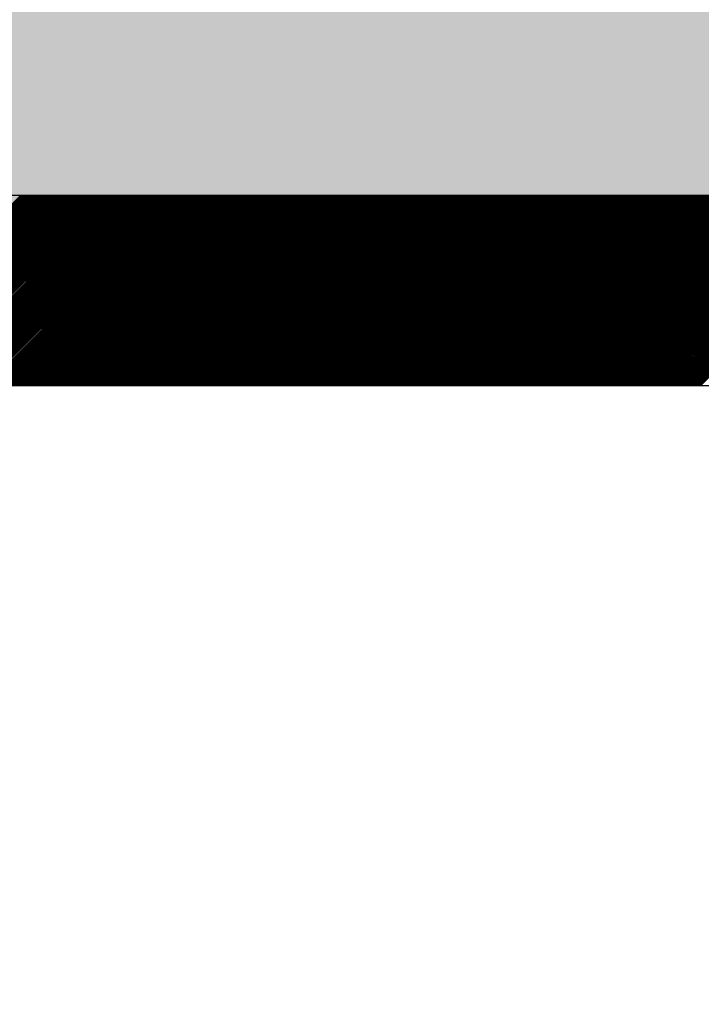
# Model space of a CAD drawing. Extents: x 3940905 to 4145695, y 925352 to 1109797.
# Tile 473 of 656: x 4007480 to 4007569, y 1099017 to 1099146. Entities that reach past the tile are written whole.
import ezdxf

# ---------------------------------------------------------------- set-up
doc = ezdxf.new("R2010")
doc.units = 0
doc.header["$LTSCALE"] = 750
doc.header["$MEASUREMENT"] = 0
doc.layers.get('0').update_dxf_attribs({"linetype": 'CONTINUOUS', "lineweight": 0})
doc.layers.add('CKD Equipments', color=252, linetype='CONTINUOUS', lineweight=0)
doc.layers.add('COLUMN', color=1, linetype='CONTINUOUS', lineweight=9)

# ---------------------------------------------------------------- blocks, each defined once
blk = doc.blocks.new('COLUMN')
at = {"layer": 'COLUMN'}
h = blk.add_hatch(color=1, dxfattribs=at)
h.dxf.hatch_style = 1
h.paths.add_polyline_path([(2683498.96, 965771.06), (2684447.96, 965771.06), (2684447.96, 965331.06), (2683498.96, 965331.06)])
h.paths.add_polyline_path([(2684237.96, 970191.06), (2683498.96, 970191.06), (2683498.96, 969191.06), (2684237.96, 969191.06)])
h.paths.add_polyline_path([(2687442.96, 969266.06), (2687037.96, 969266.06), (2687037.96, 970031.06), (2687442.96, 970031.06)])
h.paths.add_polyline_path([(2687107.96, 972041.45), (2687643.96, 972041.45), (2687643.96, 971756.06), (2687107.96, 971756.06)])
h.paths.add_polyline_path([(2683498.96, 973491.06), (2684407.96, 973491.06), (2684407.96, 973041.06), (2683498.96, 973041.06)])
h.paths.add_polyline_path([(2683648.96, 975761.06), (2683977.96, 975761.06), (2683977.96, 975211.06), (2683648.96, 975211.06)])
h.paths.add_polyline_path([(2686977.96, 975811.06), (2687727.96, 975811.06), (2687727.96, 975476.06), (2686977.96, 975476.06)])
h.paths.add_polyline_path([(2689868.96, 975851.06), (2689027.96, 975851.06), (2689027.96, 975556.06), (2689868.96, 975556.06)])
h.paths.add_polyline_path([(2686977.96, 973346.06), (2687643.96, 973346.06), (2687643.96, 973116.06), (2686977.96, 973116.06)])
h.paths.add_polyline_path([(2683823.96, 977646.06), (2684028.96, 977646.06), (2684028.96, 977211.06), (2683823.96, 977211.06)])
h.paths.add_polyline_path([(2683823.96, 979911.06), (2684103.96, 979911.06), (2684103.96, 980241.06), (2683823.96, 980241.06)])
h.paths.add_polyline_path([(2687803.96, 979891.06), (2688003.96, 979891.06), (2688003.96, 980241.06), (2687803.96, 980241.06)])
h.paths.add_polyline_path([(2691583.96, 979836.06), (2692013.96, 979836.06), (2692013.96, 980241.06), (2691583.96, 980241.06)])
h.paths.add_polyline_path([(2691695.96, 977346.06), (2692013.96, 977346.06), (2692013.96, 976786.06), (2691695.96, 976786.06)])
h.paths.add_polyline_path([(2687442.96, 965841.06), (2686812.96, 965841.06), (2686812.96, 965401.06), (2687442.96, 965401.06)])
h.paths.add_polyline_path([(2687467.96, 963421.06), (2686702.96, 963421.06), (2686702.96, 962976.06), (2687467.96, 962976.06)])
h.paths.add_polyline_path([(2684167.96, 963191.06), (2683398.96, 963191.06), (2683398.96, 962446.06), (2684167.96, 962446.06)])
h.paths.add_polyline_path([(2684447.96, 958916.06), (2683398.96, 958916.06), (2683398.96, 959356.06), (2684447.96, 959356.06)])
h.paths.add_polyline_path([(2684447.96, 957356.06), (2683413.96, 957356.06), (2683413.96, 956916.06), (2684447.96, 956916.06)])
h.paths.add_polyline_path([(2687457.96, 957436.06), (2686707.96, 957436.06), (2686707.96, 956996.06), (2687457.96, 956996.06)])
h.paths.add_polyline_path([(2687452.96, 959516.06), (2686692.96, 959516.06), (2686692.96, 959086.06), (2687452.96, 959086.06)])
h.paths.add_polyline_path([(2683413.96, 953326.06), (2684312.96, 953326.06), (2684312.96, 953776.06), (2683413.96, 953776.06)])
h.paths.add_polyline_path([(2683293.96, 952396.06), (2683767.96, 952396.06), (2683767.96, 951976.06), (2683293.96, 951976.06)])
h.paths.add_polyline_path([(2682463.96, 977841.06), (2681833.96, 977841.06), (2681833.96, 977051.06), (2682463.96, 977051.06)])
at = {"color": 2}
blk.add_lwpolyline([(2682463.96, 977841.06), (2681833.96, 977841.06), (2681833.96, 977051.06), (2682463.96, 977051.06)], close=True, dxfattribs=at)
at = {"layer": 'COLUMN', "color": 1}
blk.add_lwpolyline([(2682463.96, 977841.06), (2681833.96, 977841.06), (2681833.96, 977051.06), (2682463.96, 977051.06)], close=True, dxfattribs=at)

msp = doc.modelspace()

# ---------------------------------------------------------------- linework, layer by layer
at = {"layer": 'CKD Equipments', "lineweight": -2, "ltscale": 0.2}
for p, q in [((4007876.17, 1099123.33), (4007211.17, 1099123.33)), ((4007876.17, 1099123.33), (4007211.17, 1099123.33)), ((4007851.17, 1099098.33), (4007236.17, 1099098.33))]:
    msp.add_line(p, q, dxfattribs=at)
at = {"layer": 'CKD Equipments', "color": 43, "linetype": 'Continuous', "lineweight": -2, "ltscale": 0.2}
for p, q in [((4007454.72, 1099098.33), (4007479.72, 1099123.33)), ((4007454.9, 1099098.33), (4007479.9, 1099123.33)), ((4007455.07, 1099098.33), (4007480.07, 1099123.33)), ((4007455.25, 1099098.33), (4007480.25, 1099123.33)), ((4007455.43, 1099098.33), (4007480.43, 1099123.33)), ((4007455.6, 1099098.33), (4007480.6, 1099123.33)), ((4007455.78, 1099098.33), (4007480.78, 1099123.33)), ((4007455.96, 1099098.33), (4007480.96, 1099123.33)), ((4007456.13, 1099098.33), (4007481.13, 1099123.33)), ((4007456.31, 1099098.33), (4007481.31, 1099123.33)), ((4007456.49, 1099098.33), (4007481.49, 1099123.33)), ((4007456.66, 1099098.33), (4007481.66, 1099123.33)), ((4007456.84, 1099098.33), (4007481.84, 1099123.33)), ((4007457.02, 1099098.33), (4007482.02, 1099123.33)), ((4007457.19, 1099098.33), (4007482.19, 1099123.33)), ((4007457.37, 1099098.33), (4007482.37, 1099123.33)), ((4007457.55, 1099098.33), (4007482.55, 1099123.33)), ((4007457.72, 1099098.33), (4007482.72, 1099123.33)), ((4007457.9, 1099098.33), (4007482.9, 1099123.33)), ((4007458.08, 1099098.33), (4007483.08, 1099123.33)), ((4007458.26, 1099098.33), (4007483.26, 1099123.33)), ((4007458.43, 1099098.33), (4007483.43, 1099123.33)), ((4007458.61, 1099098.33), (4007483.61, 1099123.33)), ((4007458.79, 1099098.33), (4007483.79, 1099123.33)), ((4007458.96, 1099098.33), (4007483.96, 1099123.33)), ((4007459.14, 1099098.33), (4007484.14, 1099123.33)), ((4007459.32, 1099098.33), (4007484.32, 1099123.33)), ((4007459.49, 1099098.33), (4007484.49, 1099123.33)), ((4007459.67, 1099098.33), (4007484.67, 1099123.33)), ((4007459.85, 1099098.33), (4007484.85, 1099123.33)), ((4007460.02, 1099098.33), (4007485.02, 1099123.33)), ((4007460.2, 1099098.33), (4007485.2, 1099123.33)), ((4007460.38, 1099098.33), (4007485.38, 1099123.33)), ((4007460.55, 1099098.33), (4007485.55, 1099123.33)), ((4007460.73, 1099098.33), (4007485.73, 1099123.33)), ((4007460.91, 1099098.33), (4007485.91, 1099123.33)), ((4007461.08, 1099098.33), (4007486.08, 1099123.33)), ((4007461.26, 1099098.33), (4007486.26, 1099123.33)), ((4007461.44, 1099098.33), (4007486.44, 1099123.33)), ((4007461.61, 1099098.33), (4007486.61, 1099123.33)), ((4007461.79, 1099098.33), (4007486.79, 1099123.33)), ((4007461.97, 1099098.33), (4007486.97, 1099123.33)), ((4007462.14, 1099098.33), (4007487.14, 1099123.33)), ((4007462.32, 1099098.33), (4007487.32, 1099123.33)), ((4007462.5, 1099098.33), (4007487.5, 1099123.33)), ((4007462.67, 1099098.33), (4007487.67, 1099123.33)), ((4007462.85, 1099098.33), (4007487.85, 1099123.33)), ((4007463.03, 1099098.33), (4007488.03, 1099123.33)), ((4007463.2, 1099098.33), (4007488.2, 1099123.33)), ((4007463.38, 1099098.33), (4007488.38, 1099123.33)), ((4007463.56, 1099098.33), (4007488.56, 1099123.33)), ((4007463.74, 1099098.33), (4007488.74, 1099123.33)), ((4007463.91, 1099098.33), (4007488.91, 1099123.33)), ((4007464.09, 1099098.33), (4007489.09, 1099123.33)), ((4007464.27, 1099098.33), (4007489.27, 1099123.33)), ((4007464.44, 1099098.33), (4007489.44, 1099123.33)), ((4007464.62, 1099098.33), (4007489.62, 1099123.33)), ((4007464.8, 1099098.33), (4007489.8, 1099123.33)), ((4007464.97, 1099098.33), (4007489.97, 1099123.33)), ((4007465.15, 1099098.33), (4007490.15, 1099123.33)), ((4007465.33, 1099098.33), (4007490.33, 1099123.33)), ((4007465.5, 1099098.33), (4007490.5, 1099123.33)), ((4007465.68, 1099098.33), (4007490.68, 1099123.33)), ((4007465.86, 1099098.33), (4007490.86, 1099123.33)), ((4007466.03, 1099098.33), (4007491.03, 1099123.33)), ((4007466.21, 1099098.33), (4007491.21, 1099123.33)), ((4007466.39, 1099098.33), (4007491.39, 1099123.33)), ((4007466.56, 1099098.33), (4007491.56, 1099123.33)), ((4007466.74, 1099098.33), (4007491.74, 1099123.33)), ((4007466.92, 1099098.33), (4007491.92, 1099123.33)), ((4007467.09, 1099098.33), (4007492.09, 1099123.33)), ((4007467.27, 1099098.33), (4007492.27, 1099123.33)), ((4007467.45, 1099098.33), (4007492.45, 1099123.33)), ((4007467.62, 1099098.33), (4007492.62, 1099123.33)), ((4007467.8, 1099098.33), (4007492.8, 1099123.33)), ((4007467.98, 1099098.33), (4007492.98, 1099123.33)), ((4007468.15, 1099098.33), (4007493.15, 1099123.33)), ((4007468.33, 1099098.33), (4007493.33, 1099123.33)), ((4007468.51, 1099098.33), (4007493.51, 1099123.33)), ((4007468.69, 1099098.33), (4007493.69, 1099123.33)), ((4007468.86, 1099098.33), (4007493.86, 1099123.33)), ((4007469.04, 1099098.33), (4007494.04, 1099123.33)), ((4007469.22, 1099098.33), (4007494.22, 1099123.33)), ((4007469.39, 1099098.33), (4007494.39, 1099123.33)), ((4007469.57, 1099098.33), (4007494.57, 1099123.33)), ((4007469.75, 1099098.33), (4007494.75, 1099123.33)), ((4007469.92, 1099098.33), (4007494.92, 1099123.33)), ((4007470.1, 1099098.33), (4007495.1, 1099123.33)), ((4007470.28, 1099098.33), (4007495.28, 1099123.33)), ((4007470.45, 1099098.33), (4007495.45, 1099123.33)), ((4007470.63, 1099098.33), (4007495.63, 1099123.33)), ((4007470.81, 1099098.33), (4007495.81, 1099123.33)), ((4007470.98, 1099098.33), (4007495.98, 1099123.33)), ((4007471.16, 1099098.33), (4007496.16, 1099123.33)), ((4007471.34, 1099098.33), (4007496.34, 1099123.33)), ((4007471.51, 1099098.33), (4007496.51, 1099123.33)), ((4007471.69, 1099098.33), (4007496.69, 1099123.33)), ((4007471.87, 1099098.33), (4007496.87, 1099123.33)), ((4007472.04, 1099098.33), (4007497.04, 1099123.33)), ((4007472.22, 1099098.33), (4007497.22, 1099123.33)), ((4007472.4, 1099098.33), (4007497.4, 1099123.33)), ((4007472.57, 1099098.33), (4007497.57, 1099123.33)), ((4007472.75, 1099098.33), (4007497.75, 1099123.33)), ((4007472.93, 1099098.33), (4007497.93, 1099123.33)), ((4007473.1, 1099098.33), (4007498.1, 1099123.33)), ((4007473.28, 1099098.33), (4007498.28, 1099123.33)), ((4007473.46, 1099098.33), (4007498.46, 1099123.33)), ((4007473.63, 1099098.33), (4007498.63, 1099123.33)), ((4007473.81, 1099098.33), (4007498.81, 1099123.33)), ((4007473.99, 1099098.33), (4007498.99, 1099123.33)), ((4007474.17, 1099098.33), (4007499.17, 1099123.33)), ((4007474.34, 1099098.33), (4007499.34, 1099123.33)), ((4007474.52, 1099098.33), (4007499.52, 1099123.33)), ((4007474.7, 1099098.33), (4007499.7, 1099123.33)), ((4007474.87, 1099098.33), (4007499.87, 1099123.33)), ((4007475.05, 1099098.33), (4007500.05, 1099123.33)), ((4007475.23, 1099098.33), (4007500.23, 1099123.33)), ((4007475.4, 1099098.33), (4007500.4, 1099123.33)), ((4007475.58, 1099098.33), (4007500.58, 1099123.33)), ((4007475.76, 1099098.33), (4007500.76, 1099123.33)), ((4007475.93, 1099098.33), (4007500.93, 1099123.33)), ((4007476.11, 1099098.33), (4007501.11, 1099123.33)), ((4007476.29, 1099098.33), (4007501.29, 1099123.33)), ((4007476.46, 1099098.33), (4007501.46, 1099123.33)), ((4007476.64, 1099098.33), (4007501.64, 1099123.33)), ((4007476.82, 1099098.33), (4007501.82, 1099123.33)), ((4007476.99, 1099098.33), (4007501.99, 1099123.33)), ((4007477.17, 1099098.33), (4007502.17, 1099123.33)), ((4007477.35, 1099098.33), (4007502.35, 1099123.33)), ((4007477.52, 1099098.33), (4007502.52, 1099123.33)), ((4007477.7, 1099098.33), (4007502.7, 1099123.33)), ((4007477.88, 1099098.33), (4007502.88, 1099123.33)), ((4007478.05, 1099098.33), (4007503.05, 1099123.33)), ((4007478.23, 1099098.33), (4007503.23, 1099123.33)), ((4007478.41, 1099098.33), (4007503.41, 1099123.33)), ((4007478.58, 1099098.33), (4007503.58, 1099123.33)), ((4007478.76, 1099098.33), (4007503.76, 1099123.33)), ((4007478.94, 1099098.33), (4007503.94, 1099123.33)), ((4007479.11, 1099098.33), (4007504.11, 1099123.33)), ((4007479.29, 1099098.33), (4007504.29, 1099123.33)), ((4007479.47, 1099098.33), (4007504.47, 1099123.33)), ((4007479.65, 1099098.33), (4007504.65, 1099123.33)), ((4007479.82, 1099098.33), (4007504.82, 1099123.33)), ((4007480, 1099098.33), (4007505, 1099123.33)), ((4007480.18, 1099098.33), (4007505.18, 1099123.33)), ((4007480.35, 1099098.33), (4007505.35, 1099123.33)), ((4007480.53, 1099098.33), (4007505.53, 1099123.33)), ((4007480.71, 1099098.33), (4007505.71, 1099123.33)), ((4007480.88, 1099098.33), (4007505.88, 1099123.33)), ((4007481.06, 1099098.33), (4007506.06, 1099123.33)), ((4007481.24, 1099098.33), (4007506.24, 1099123.33)), ((4007481.41, 1099098.33), (4007506.41, 1099123.33)), ((4007481.59, 1099098.33), (4007506.59, 1099123.33)), ((4007481.77, 1099098.33), (4007506.77, 1099123.33)), ((4007481.94, 1099098.33), (4007506.94, 1099123.33)), ((4007482.12, 1099098.33), (4007507.12, 1099123.33)), ((4007482.3, 1099098.33), (4007507.3, 1099123.33)), ((4007482.47, 1099098.33), (4007507.47, 1099123.33)), ((4007482.65, 1099098.33), (4007507.65, 1099123.33)), ((4007482.83, 1099098.33), (4007507.83, 1099123.33)), ((4007483, 1099098.33), (4007508, 1099123.33)), ((4007483.18, 1099098.33), (4007508.18, 1099123.33)), ((4007483.36, 1099098.33), (4007508.36, 1099123.33)), ((4007483.53, 1099098.33), (4007508.53, 1099123.33)), ((4007483.71, 1099098.33), (4007508.71, 1099123.33)), ((4007483.89, 1099098.33), (4007508.89, 1099123.33)), ((4007484.06, 1099098.33), (4007509.06, 1099123.33)), ((4007484.24, 1099098.33), (4007509.24, 1099123.33)), ((4007484.42, 1099098.33), (4007509.42, 1099123.33)), ((4007484.59, 1099098.33), (4007509.59, 1099123.33)), ((4007484.77, 1099098.33), (4007509.77, 1099123.33)), ((4007484.95, 1099098.33), (4007509.95, 1099123.33)), ((4007485.13, 1099098.33), (4007510.13, 1099123.33)), ((4007485.3, 1099098.33), (4007510.3, 1099123.33)), ((4007485.48, 1099098.33), (4007510.48, 1099123.33)), ((4007485.66, 1099098.33), (4007510.66, 1099123.33)), ((4007485.83, 1099098.33), (4007510.83, 1099123.33)), ((4007486.01, 1099098.33), (4007511.01, 1099123.33)), ((4007486.19, 1099098.33), (4007511.19, 1099123.33)), ((4007486.36, 1099098.33), (4007511.36, 1099123.33)), ((4007486.54, 1099098.33), (4007511.54, 1099123.33)), ((4007486.72, 1099098.33), (4007511.72, 1099123.33)), ((4007486.89, 1099098.33), (4007511.89, 1099123.33)), ((4007487.07, 1099098.33), (4007512.07, 1099123.33)), ((4007487.25, 1099098.33), (4007512.25, 1099123.33)), ((4007487.42, 1099098.33), (4007512.42, 1099123.33)), ((4007487.6, 1099098.33), (4007512.6, 1099123.33)), ((4007487.78, 1099098.33), (4007512.78, 1099123.33)), ((4007487.95, 1099098.33), (4007512.95, 1099123.33)), ((4007488.13, 1099098.33), (4007513.13, 1099123.33)), ((4007488.31, 1099098.33), (4007513.31, 1099123.33)), ((4007488.48, 1099098.33), (4007513.48, 1099123.33)), ((4007488.66, 1099098.33), (4007513.66, 1099123.33)), ((4007488.84, 1099098.33), (4007513.84, 1099123.33)), ((4007489.01, 1099098.33), (4007514.01, 1099123.33)), ((4007489.19, 1099098.33), (4007514.19, 1099123.33)), ((4007489.37, 1099098.33), (4007514.37, 1099123.33)), ((4007489.54, 1099098.33), (4007514.54, 1099123.33)), ((4007489.72, 1099098.33), (4007514.72, 1099123.33)), ((4007489.9, 1099098.33), (4007514.9, 1099123.33)), ((4007490.08, 1099098.33), (4007515.08, 1099123.33)), ((4007490.25, 1099098.33), (4007515.25, 1099123.33)), ((4007490.43, 1099098.33), (4007515.43, 1099123.33)), ((4007490.61, 1099098.33), (4007515.61, 1099123.33)), ((4007490.78, 1099098.33), (4007515.78, 1099123.33)), ((4007490.96, 1099098.33), (4007515.96, 1099123.33)), ((4007491.14, 1099098.33), (4007516.14, 1099123.33)), ((4007491.31, 1099098.33), (4007516.31, 1099123.33)), ((4007491.49, 1099098.33), (4007516.49, 1099123.33)), ((4007491.67, 1099098.33), (4007516.67, 1099123.33)), ((4007491.84, 1099098.33), (4007516.84, 1099123.33)), ((4007492.02, 1099098.33), (4007517.02, 1099123.33)), ((4007492.2, 1099098.33), (4007517.2, 1099123.33)), ((4007492.37, 1099098.33), (4007517.37, 1099123.33)), ((4007492.55, 1099098.33), (4007517.55, 1099123.33)), ((4007492.73, 1099098.33), (4007517.73, 1099123.33)), ((4007492.9, 1099098.33), (4007517.9, 1099123.33)), ((4007493.08, 1099098.33), (4007518.08, 1099123.33)), ((4007493.26, 1099098.33), (4007518.26, 1099123.33)), ((4007493.43, 1099098.33), (4007518.43, 1099123.33)), ((4007493.61, 1099098.33), (4007518.61, 1099123.33)), ((4007493.79, 1099098.33), (4007518.79, 1099123.33)), ((4007493.96, 1099098.33), (4007518.96, 1099123.33)), ((4007494.14, 1099098.33), (4007519.14, 1099123.33)), ((4007494.32, 1099098.33), (4007519.32, 1099123.33)), ((4007494.49, 1099098.33), (4007519.49, 1099123.33)), ((4007494.67, 1099098.33), (4007519.67, 1099123.33)), ((4007494.85, 1099098.33), (4007519.85, 1099123.33)), ((4007495.02, 1099098.33), (4007520.02, 1099123.33)), ((4007495.2, 1099098.33), (4007520.2, 1099123.33)), ((4007495.38, 1099098.33), (4007520.38, 1099123.33)), ((4007495.56, 1099098.33), (4007520.56, 1099123.33)), ((4007495.73, 1099098.33), (4007520.73, 1099123.33)), ((4007495.91, 1099098.33), (4007520.91, 1099123.33)), ((4007496.09, 1099098.33), (4007521.09, 1099123.33)), ((4007496.26, 1099098.33), (4007521.26, 1099123.33)), ((4007496.44, 1099098.33), (4007521.44, 1099123.33)), ((4007496.62, 1099098.33), (4007521.62, 1099123.33)), ((4007496.79, 1099098.33), (4007521.79, 1099123.33)), ((4007496.97, 1099098.33), (4007521.97, 1099123.33)), ((4007497.15, 1099098.33), (4007522.15, 1099123.33)), ((4007497.32, 1099098.33), (4007522.32, 1099123.33)), ((4007497.5, 1099098.33), (4007522.5, 1099123.33)), ((4007497.68, 1099098.33), (4007522.68, 1099123.33)), ((4007497.85, 1099098.33), (4007522.85, 1099123.33)), ((4007498.03, 1099098.33), (4007523.03, 1099123.33)), ((4007498.21, 1099098.33), (4007523.21, 1099123.33)), ((4007498.38, 1099098.33), (4007523.38, 1099123.33)), ((4007498.56, 1099098.33), (4007523.56, 1099123.33)), ((4007498.74, 1099098.33), (4007523.74, 1099123.33)), ((4007498.91, 1099098.33), (4007523.91, 1099123.33)), ((4007499.09, 1099098.33), (4007524.09, 1099123.33)), ((4007499.27, 1099098.33), (4007524.27, 1099123.33)), ((4007499.44, 1099098.33), (4007524.44, 1099123.33)), ((4007499.62, 1099098.33), (4007524.62, 1099123.33)), ((4007499.8, 1099098.33), (4007524.8, 1099123.33)), ((4007499.97, 1099098.33), (4007524.97, 1099123.33)), ((4007500.15, 1099098.33), (4007525.15, 1099123.33)), ((4007500.33, 1099098.33), (4007525.33, 1099123.33)), ((4007500.5, 1099098.33), (4007525.5, 1099123.33)), ((4007500.68, 1099098.33), (4007525.68, 1099123.33)), ((4007500.86, 1099098.33), (4007525.86, 1099123.33)), ((4007501.04, 1099098.33), (4007526.04, 1099123.33)), ((4007501.21, 1099098.33), (4007526.21, 1099123.33)), ((4007501.39, 1099098.33), (4007526.39, 1099123.33)), ((4007501.57, 1099098.33), (4007526.57, 1099123.33)), ((4007501.74, 1099098.33), (4007526.74, 1099123.33)), ((4007501.92, 1099098.33), (4007526.92, 1099123.33)), ((4007502.1, 1099098.33), (4007527.1, 1099123.33)), ((4007502.27, 1099098.33), (4007527.27, 1099123.33)), ((4007502.45, 1099098.33), (4007527.45, 1099123.33)), ((4007502.63, 1099098.33), (4007527.63, 1099123.33)), ((4007502.8, 1099098.33), (4007527.8, 1099123.33)), ((4007502.98, 1099098.33), (4007527.98, 1099123.33)), ((4007503.16, 1099098.33), (4007528.16, 1099123.33)), ((4007503.33, 1099098.33), (4007528.33, 1099123.33)), ((4007503.51, 1099098.33), (4007528.51, 1099123.33)), ((4007503.69, 1099098.33), (4007528.69, 1099123.33)), ((4007503.86, 1099098.33), (4007528.86, 1099123.33)), ((4007504.04, 1099098.33), (4007529.04, 1099123.33)), ((4007504.22, 1099098.33), (4007529.22, 1099123.33)), ((4007504.39, 1099098.33), (4007529.39, 1099123.33)), ((4007504.57, 1099098.33), (4007529.57, 1099123.33)), ((4007504.75, 1099098.33), (4007529.75, 1099123.33)), ((4007504.92, 1099098.33), (4007529.92, 1099123.33)), ((4007505.1, 1099098.33), (4007530.1, 1099123.33)), ((4007505.28, 1099098.33), (4007530.28, 1099123.33)), ((4007505.45, 1099098.33), (4007530.45, 1099123.33)), ((4007505.63, 1099098.33), (4007530.63, 1099123.33)), ((4007505.81, 1099098.33), (4007530.81, 1099123.33)), ((4007505.98, 1099098.33), (4007530.98, 1099123.33)), ((4007506.16, 1099098.33), (4007531.16, 1099123.33)), ((4007506.34, 1099098.33), (4007531.34, 1099123.33)), ((4007506.52, 1099098.33), (4007531.52, 1099123.33)), ((4007506.69, 1099098.33), (4007531.69, 1099123.33)), ((4007506.87, 1099098.33), (4007531.87, 1099123.33)), ((4007507.05, 1099098.33), (4007532.05, 1099123.33)), ((4007507.22, 1099098.33), (4007532.22, 1099123.33)), ((4007507.4, 1099098.33), (4007532.4, 1099123.33)), ((4007507.58, 1099098.33), (4007532.58, 1099123.33)), ((4007507.75, 1099098.33), (4007532.75, 1099123.33)), ((4007507.93, 1099098.33), (4007532.93, 1099123.33)), ((4007508.11, 1099098.33), (4007533.11, 1099123.33)), ((4007508.28, 1099098.33), (4007533.28, 1099123.33)), ((4007508.46, 1099098.33), (4007533.46, 1099123.33)), ((4007508.64, 1099098.33), (4007533.64, 1099123.33)), ((4007508.81, 1099098.33), (4007533.81, 1099123.33)), ((4007508.99, 1099098.33), (4007533.99, 1099123.33)), ((4007509.17, 1099098.33), (4007534.17, 1099123.33)), ((4007509.34, 1099098.33), (4007534.34, 1099123.33)), ((4007509.52, 1099098.33), (4007534.52, 1099123.33)), ((4007509.7, 1099098.33), (4007534.7, 1099123.33)), ((4007509.87, 1099098.33), (4007534.87, 1099123.33)), ((4007510.05, 1099098.33), (4007535.05, 1099123.33)), ((4007510.23, 1099098.33), (4007535.23, 1099123.33)), ((4007510.4, 1099098.33), (4007535.4, 1099123.33)), ((4007510.58, 1099098.33), (4007535.58, 1099123.33)), ((4007510.76, 1099098.33), (4007535.76, 1099123.33)), ((4007510.93, 1099098.33), (4007535.93, 1099123.33)), ((4007511.11, 1099098.33), (4007536.11, 1099123.33)), ((4007511.29, 1099098.33), (4007536.29, 1099123.33)), ((4007511.46, 1099098.33), (4007536.46, 1099123.33)), ((4007511.64, 1099098.33), (4007536.64, 1099123.33)), ((4007511.82, 1099098.33), (4007536.82, 1099123.33)), ((4007512, 1099098.33), (4007537, 1099123.33)), ((4007512.17, 1099098.33), (4007537.17, 1099123.33)), ((4007512.35, 1099098.33), (4007537.35, 1099123.33)), ((4007512.53, 1099098.33), (4007537.53, 1099123.33)), ((4007512.7, 1099098.33), (4007537.7, 1099123.33)), ((4007512.88, 1099098.33), (4007537.88, 1099123.33)), ((4007513.06, 1099098.33), (4007538.06, 1099123.33)), ((4007513.23, 1099098.33), (4007538.23, 1099123.33)), ((4007513.41, 1099098.33), (4007538.41, 1099123.33)), ((4007513.59, 1099098.33), (4007538.59, 1099123.33)), ((4007513.76, 1099098.33), (4007538.76, 1099123.33)), ((4007513.94, 1099098.33), (4007538.94, 1099123.33)), ((4007514.12, 1099098.33), (4007539.12, 1099123.33)), ((4007514.29, 1099098.33), (4007539.29, 1099123.33)), ((4007514.47, 1099098.33), (4007539.47, 1099123.33)), ((4007514.65, 1099098.33), (4007539.65, 1099123.33)), ((4007514.82, 1099098.33), (4007539.82, 1099123.33)), ((4007515, 1099098.33), (4007540, 1099123.33)), ((4007515.18, 1099098.33), (4007540.18, 1099123.33)), ((4007515.35, 1099098.33), (4007540.35, 1099123.33)), ((4007515.53, 1099098.33), (4007540.53, 1099123.33)), ((4007515.71, 1099098.33), (4007540.71, 1099123.33)), ((4007515.88, 1099098.33), (4007540.88, 1099123.33)), ((4007516.06, 1099098.33), (4007541.06, 1099123.33)), ((4007516.24, 1099098.33), (4007541.24, 1099123.33)), ((4007516.41, 1099098.33), (4007541.41, 1099123.33)), ((4007516.59, 1099098.33), (4007541.59, 1099123.33)), ((4007516.77, 1099098.33), (4007541.77, 1099123.33)), ((4007516.95, 1099098.33), (4007541.95, 1099123.33)), ((4007517.12, 1099098.33), (4007542.12, 1099123.33)), ((4007517.3, 1099098.33), (4007542.3, 1099123.33)), ((4007517.48, 1099098.33), (4007542.48, 1099123.33)), ((4007517.65, 1099098.33), (4007542.65, 1099123.33)), ((4007517.83, 1099098.33), (4007542.83, 1099123.33)), ((4007518.01, 1099098.33), (4007543.01, 1099123.33)), ((4007518.18, 1099098.33), (4007543.18, 1099123.33)), ((4007518.36, 1099098.33), (4007543.36, 1099123.33)), ((4007518.54, 1099098.33), (4007543.54, 1099123.33)), ((4007518.71, 1099098.33), (4007543.71, 1099123.33)), ((4007518.89, 1099098.33), (4007543.89, 1099123.33)), ((4007519.07, 1099098.33), (4007544.07, 1099123.33)), ((4007519.24, 1099098.33), (4007544.24, 1099123.33)), ((4007519.42, 1099098.33), (4007544.42, 1099123.33)), ((4007519.6, 1099098.33), (4007544.6, 1099123.33)), ((4007519.77, 1099098.33), (4007544.77, 1099123.33)), ((4007519.95, 1099098.33), (4007544.95, 1099123.33)), ((4007520.13, 1099098.33), (4007545.13, 1099123.33)), ((4007520.3, 1099098.33), (4007545.3, 1099123.33)), ((4007520.48, 1099098.33), (4007545.48, 1099123.33)), ((4007520.66, 1099098.33), (4007545.66, 1099123.33)), ((4007520.83, 1099098.33), (4007545.83, 1099123.33)), ((4007521.01, 1099098.33), (4007546.01, 1099123.33)), ((4007521.19, 1099098.33), (4007546.19, 1099123.33)), ((4007521.36, 1099098.33), (4007546.36, 1099123.33)), ((4007521.54, 1099098.33), (4007546.54, 1099123.33)), ((4007521.72, 1099098.33), (4007546.72, 1099123.33)), ((4007521.89, 1099098.33), (4007546.89, 1099123.33)), ((4007522.07, 1099098.33), (4007547.07, 1099123.33)), ((4007522.25, 1099098.33), (4007547.25, 1099123.33)), ((4007522.43, 1099098.33), (4007547.43, 1099123.33)), ((4007522.6, 1099098.33), (4007547.6, 1099123.33)), ((4007522.78, 1099098.33), (4007547.78, 1099123.33)), ((4007522.96, 1099098.33), (4007547.96, 1099123.33)), ((4007523.13, 1099098.33), (4007548.13, 1099123.33)), ((4007523.31, 1099098.33), (4007548.31, 1099123.33)), ((4007523.49, 1099098.33), (4007548.49, 1099123.33)), ((4007523.66, 1099098.33), (4007548.66, 1099123.33)), ((4007523.84, 1099098.33), (4007548.84, 1099123.33)), ((4007524.02, 1099098.33), (4007549.02, 1099123.33)), ((4007524.19, 1099098.33), (4007549.19, 1099123.33)), ((4007524.37, 1099098.33), (4007549.37, 1099123.33)), ((4007524.55, 1099098.33), (4007549.55, 1099123.33)), ((4007524.72, 1099098.33), (4007549.72, 1099123.33)), ((4007524.9, 1099098.33), (4007549.9, 1099123.33)), ((4007525.08, 1099098.33), (4007550.08, 1099123.33)), ((4007525.25, 1099098.33), (4007550.25, 1099123.33)), ((4007525.43, 1099098.33), (4007550.43, 1099123.33)), ((4007525.61, 1099098.33), (4007550.61, 1099123.33)), ((4007525.78, 1099098.33), (4007550.78, 1099123.33)), ((4007525.96, 1099098.33), (4007550.96, 1099123.33)), ((4007526.14, 1099098.33), (4007551.14, 1099123.33)), ((4007526.31, 1099098.33), (4007551.31, 1099123.33)), ((4007526.49, 1099098.33), (4007551.49, 1099123.33)), ((4007526.67, 1099098.33), (4007551.67, 1099123.33)), ((4007526.84, 1099098.33), (4007551.84, 1099123.33)), ((4007527.02, 1099098.33), (4007552.02, 1099123.33)), ((4007527.2, 1099098.33), (4007552.2, 1099123.33)), ((4007527.37, 1099098.33), (4007552.37, 1099123.33)), ((4007527.55, 1099098.33), (4007552.55, 1099123.33)), ((4007527.73, 1099098.33), (4007552.73, 1099123.33)), ((4007527.91, 1099098.33), (4007552.91, 1099123.33)), ((4007528.08, 1099098.33), (4007553.08, 1099123.33)), ((4007528.26, 1099098.33), (4007553.26, 1099123.33)), ((4007528.44, 1099098.33), (4007553.44, 1099123.33)), ((4007528.61, 1099098.33), (4007553.61, 1099123.33)), ((4007528.79, 1099098.33), (4007553.79, 1099123.33)), ((4007528.97, 1099098.33), (4007553.97, 1099123.33)), ((4007529.14, 1099098.33), (4007554.14, 1099123.33)), ((4007529.32, 1099098.33), (4007554.32, 1099123.33)), ((4007529.5, 1099098.33), (4007554.5, 1099123.33)), ((4007529.67, 1099098.33), (4007554.67, 1099123.33)), ((4007529.85, 1099098.33), (4007554.85, 1099123.33)), ((4007530.03, 1099098.33), (4007555.03, 1099123.33)), ((4007530.2, 1099098.33), (4007555.2, 1099123.33)), ((4007530.38, 1099098.33), (4007555.38, 1099123.33)), ((4007530.56, 1099098.33), (4007555.56, 1099123.33)), ((4007530.73, 1099098.33), (4007555.73, 1099123.33)), ((4007530.91, 1099098.33), (4007555.91, 1099123.33)), ((4007531.09, 1099098.33), (4007556.09, 1099123.33)), ((4007531.26, 1099098.33), (4007556.26, 1099123.33)), ((4007531.44, 1099098.33), (4007556.44, 1099123.33)), ((4007531.62, 1099098.33), (4007556.62, 1099123.33)), ((4007531.79, 1099098.33), (4007556.79, 1099123.33)), ((4007531.97, 1099098.33), (4007556.97, 1099123.33)), ((4007532.15, 1099098.33), (4007557.15, 1099123.33)), ((4007532.32, 1099098.33), (4007557.32, 1099123.33)), ((4007532.5, 1099098.33), (4007557.5, 1099123.33)), ((4007532.68, 1099098.33), (4007557.68, 1099123.33)), ((4007532.85, 1099098.33), (4007557.85, 1099123.33)), ((4007533.03, 1099098.33), (4007558.03, 1099123.33)), ((4007533.21, 1099098.33), (4007558.21, 1099123.33)), ((4007533.39, 1099098.33), (4007558.39, 1099123.33)), ((4007533.56, 1099098.33), (4007558.56, 1099123.33)), ((4007533.74, 1099098.33), (4007558.74, 1099123.33)), ((4007533.92, 1099098.33), (4007558.92, 1099123.33)), ((4007534.09, 1099098.33), (4007559.09, 1099123.33)), ((4007534.27, 1099098.33), (4007559.27, 1099123.33)), ((4007534.45, 1099098.33), (4007559.45, 1099123.33)), ((4007534.62, 1099098.33), (4007559.62, 1099123.33)), ((4007534.8, 1099098.33), (4007559.8, 1099123.33)), ((4007534.98, 1099098.33), (4007559.98, 1099123.33)), ((4007535.15, 1099098.33), (4007560.15, 1099123.33)), ((4007535.33, 1099098.33), (4007560.33, 1099123.33)), ((4007535.51, 1099098.33), (4007560.51, 1099123.33)), ((4007535.68, 1099098.33), (4007560.68, 1099123.33)), ((4007535.86, 1099098.33), (4007560.86, 1099123.33)), ((4007536.04, 1099098.33), (4007561.04, 1099123.33)), ((4007536.21, 1099098.33), (4007561.21, 1099123.33)), ((4007536.39, 1099098.33), (4007561.39, 1099123.33)), ((4007536.57, 1099098.33), (4007561.57, 1099123.33)), ((4007536.74, 1099098.33), (4007561.74, 1099123.33)), ((4007536.92, 1099098.33), (4007561.92, 1099123.33)), ((4007537.1, 1099098.33), (4007562.1, 1099123.33)), ((4007537.27, 1099098.33), (4007562.27, 1099123.33)), ((4007537.45, 1099098.33), (4007562.45, 1099123.33)), ((4007537.63, 1099098.33), (4007562.63, 1099123.33)), ((4007537.8, 1099098.33), (4007562.8, 1099123.33)), ((4007537.98, 1099098.33), (4007562.98, 1099123.33)), ((4007538.16, 1099098.33), (4007563.16, 1099123.33)), ((4007538.34, 1099098.33), (4007563.34, 1099123.33)), ((4007538.51, 1099098.33), (4007563.51, 1099123.33)), ((4007538.69, 1099098.33), (4007563.69, 1099123.33)), ((4007538.87, 1099098.33), (4007563.87, 1099123.33)), ((4007539.04, 1099098.33), (4007564.04, 1099123.33)), ((4007539.22, 1099098.33), (4007564.22, 1099123.33)), ((4007539.4, 1099098.33), (4007564.4, 1099123.33)), ((4007539.57, 1099098.33), (4007564.57, 1099123.33)), ((4007539.75, 1099098.33), (4007564.75, 1099123.33)), ((4007539.93, 1099098.33), (4007564.93, 1099123.33)), ((4007540.1, 1099098.33), (4007565.1, 1099123.33)), ((4007540.28, 1099098.33), (4007565.28, 1099123.33)), ((4007540.46, 1099098.33), (4007565.46, 1099123.33)), ((4007540.63, 1099098.33), (4007565.63, 1099123.33)), ((4007540.81, 1099098.33), (4007565.81, 1099123.33)), ((4007540.99, 1099098.33), (4007565.99, 1099123.33)), ((4007541.16, 1099098.33), (4007566.16, 1099123.33)), ((4007541.34, 1099098.33), (4007566.34, 1099123.33)), ((4007541.52, 1099098.33), (4007566.52, 1099123.33)), ((4007541.69, 1099098.33), (4007566.69, 1099123.33)), ((4007541.87, 1099098.33), (4007566.87, 1099123.33)), ((4007542.05, 1099098.33), (4007567.05, 1099123.33)), ((4007542.22, 1099098.33), (4007567.22, 1099123.33)), ((4007542.4, 1099098.33), (4007567.4, 1099123.33)), ((4007542.58, 1099098.33), (4007567.58, 1099123.33)), ((4007542.75, 1099098.33), (4007567.75, 1099123.33)), ((4007542.93, 1099098.33), (4007567.93, 1099123.33)), ((4007543.11, 1099098.33), (4007568.11, 1099123.33)), ((4007543.28, 1099098.33), (4007568.28, 1099123.33)), ((4007543.46, 1099098.33), (4007568.46, 1099123.33)), ((4007543.64, 1099098.33), (4007568.64, 1099123.33)), ((4007543.82, 1099098.33), (4007568.82, 1099123.33)), ((4007543.99, 1099098.33), (4007568.99, 1099123.33)), ((4007544.17, 1099098.33), (4007569.17, 1099123.33)), ((4007544.35, 1099098.33), (4007569.35, 1099123.33)), ((4007544.52, 1099098.33), (4007569.52, 1099123.33)), ((4007544.7, 1099098.33), (4007569.7, 1099123.33)), ((4007544.88, 1099098.33), (4007569.88, 1099123.33)), ((4007545.05, 1099098.33), (4007570.05, 1099123.33)), ((4007545.23, 1099098.33), (4007570.23, 1099123.33)), ((4007545.41, 1099098.33), (4007570.41, 1099123.33)), ((4007545.58, 1099098.33), (4007570.58, 1099123.33)), ((4007545.76, 1099098.33), (4007570.76, 1099123.33)), ((4007545.94, 1099098.33), (4007570.94, 1099123.33)), ((4007546.11, 1099098.33), (4007571.11, 1099123.33)), ((4007546.29, 1099098.33), (4007571.29, 1099123.33)), ((4007546.47, 1099098.33), (4007571.47, 1099123.33)), ((4007546.64, 1099098.33), (4007571.64, 1099123.33)), ((4007546.82, 1099098.33), (4007571.82, 1099123.33)), ((4007547, 1099098.33), (4007572, 1099123.33)), ((4007547.17, 1099098.33), (4007572.17, 1099123.33)), ((4007547.35, 1099098.33), (4007572.35, 1099123.33)), ((4007547.53, 1099098.33), (4007572.53, 1099123.33)), ((4007547.7, 1099098.33), (4007572.7, 1099123.33)), ((4007547.88, 1099098.33), (4007572.88, 1099123.33)), ((4007548.06, 1099098.33), (4007573.06, 1099123.33)), ((4007548.23, 1099098.33), (4007573.23, 1099123.33)), ((4007548.41, 1099098.33), (4007573.41, 1099123.33)), ((4007548.59, 1099098.33), (4007573.59, 1099123.33)), ((4007548.76, 1099098.33), (4007573.76, 1099123.33)), ((4007548.94, 1099098.33), (4007573.94, 1099123.33)), ((4007549.12, 1099098.33), (4007574.12, 1099123.33)), ((4007549.3, 1099098.33), (4007574.3, 1099123.33)), ((4007549.47, 1099098.33), (4007574.47, 1099123.33)), ((4007549.65, 1099098.33), (4007574.65, 1099123.33)), ((4007549.83, 1099098.33), (4007574.83, 1099123.33)), ((4007550, 1099098.33), (4007575, 1099123.33)), ((4007550.18, 1099098.33), (4007575.18, 1099123.33)), ((4007550.36, 1099098.33), (4007575.36, 1099123.33)), ((4007550.53, 1099098.33), (4007575.53, 1099123.33)), ((4007550.71, 1099098.33), (4007575.71, 1099123.33)), ((4007550.89, 1099098.33), (4007575.89, 1099123.33)), ((4007551.06, 1099098.33), (4007576.06, 1099123.33)), ((4007551.24, 1099098.33), (4007576.24, 1099123.33)), ((4007551.42, 1099098.33), (4007576.42, 1099123.33)), ((4007551.59, 1099098.33), (4007576.59, 1099123.33)), ((4007551.77, 1099098.33), (4007576.77, 1099123.33)), ((4007551.95, 1099098.33), (4007576.95, 1099123.33)), ((4007552.12, 1099098.33), (4007577.12, 1099123.33)), ((4007552.3, 1099098.33), (4007577.3, 1099123.33)), ((4007552.48, 1099098.33), (4007577.48, 1099123.33)), ((4007552.65, 1099098.33), (4007577.65, 1099123.33)), ((4007552.83, 1099098.33), (4007577.83, 1099123.33)), ((4007553.01, 1099098.33), (4007578.01, 1099123.33)), ((4007553.18, 1099098.33), (4007578.18, 1099123.33)), ((4007553.36, 1099098.33), (4007578.36, 1099123.33)), ((4007553.54, 1099098.33), (4007578.54, 1099123.33)), ((4007553.71, 1099098.33), (4007578.71, 1099123.33)), ((4007553.89, 1099098.33), (4007578.89, 1099123.33)), ((4007554.07, 1099098.33), (4007579.07, 1099123.33)), ((4007554.24, 1099098.33), (4007579.24, 1099123.33)), ((4007554.42, 1099098.33), (4007579.42, 1099123.33)), ((4007554.6, 1099098.33), (4007579.6, 1099123.33)), ((4007554.78, 1099098.33), (4007579.78, 1099123.33)), ((4007554.95, 1099098.33), (4007579.95, 1099123.33)), ((4007555.13, 1099098.33), (4007580.13, 1099123.33)), ((4007555.31, 1099098.33), (4007580.31, 1099123.33)), ((4007555.48, 1099098.33), (4007580.48, 1099123.33)), ((4007555.66, 1099098.33), (4007580.66, 1099123.33)), ((4007555.84, 1099098.33), (4007580.84, 1099123.33)), ((4007556.01, 1099098.33), (4007581.01, 1099123.33)), ((4007556.19, 1099098.33), (4007581.19, 1099123.33)), ((4007556.37, 1099098.33), (4007581.37, 1099123.33)), ((4007556.54, 1099098.33), (4007581.54, 1099123.33)), ((4007556.72, 1099098.33), (4007581.72, 1099123.33)), ((4007556.9, 1099098.33), (4007581.9, 1099123.33)), ((4007557.07, 1099098.33), (4007582.07, 1099123.33)), ((4007557.25, 1099098.33), (4007582.25, 1099123.33)), ((4007557.43, 1099098.33), (4007582.43, 1099123.33)), ((4007557.6, 1099098.33), (4007582.6, 1099123.33)), ((4007557.78, 1099098.33), (4007582.78, 1099123.33)), ((4007557.96, 1099098.33), (4007582.96, 1099123.33)), ((4007558.13, 1099098.33), (4007583.13, 1099123.33)), ((4007558.31, 1099098.33), (4007583.31, 1099123.33)), ((4007558.49, 1099098.33), (4007583.49, 1099123.33)), ((4007558.66, 1099098.33), (4007583.66, 1099123.33)), ((4007558.84, 1099098.33), (4007583.84, 1099123.33)), ((4007559.02, 1099098.33), (4007584.02, 1099123.33)), ((4007559.19, 1099098.33), (4007584.19, 1099123.33)), ((4007559.37, 1099098.33), (4007584.37, 1099123.33)), ((4007559.55, 1099098.33), (4007584.55, 1099123.33)), ((4007559.73, 1099098.33), (4007584.73, 1099123.33)), ((4007559.9, 1099098.33), (4007584.9, 1099123.33)), ((4007560.08, 1099098.33), (4007585.08, 1099123.33)), ((4007560.26, 1099098.33), (4007585.26, 1099123.33)), ((4007560.43, 1099098.33), (4007585.43, 1099123.33)), ((4007560.61, 1099098.33), (4007585.61, 1099123.33)), ((4007560.79, 1099098.33), (4007585.79, 1099123.33)), ((4007560.96, 1099098.33), (4007585.96, 1099123.33)), ((4007561.14, 1099098.33), (4007586.14, 1099123.33)), ((4007561.32, 1099098.33), (4007586.32, 1099123.33)), ((4007561.49, 1099098.33), (4007586.49, 1099123.33)), ((4007561.67, 1099098.33), (4007586.67, 1099123.33)), ((4007561.85, 1099098.33), (4007586.85, 1099123.33)), ((4007562.02, 1099098.33), (4007587.02, 1099123.33)), ((4007562.2, 1099098.33), (4007587.2, 1099123.33)), ((4007562.38, 1099098.33), (4007587.38, 1099123.33)), ((4007562.55, 1099098.33), (4007587.55, 1099123.33)), ((4007562.73, 1099098.33), (4007587.73, 1099123.33)), ((4007562.91, 1099098.33), (4007587.91, 1099123.33)), ((4007563.08, 1099098.33), (4007588.08, 1099123.33)), ((4007563.26, 1099098.33), (4007588.26, 1099123.33)), ((4007563.44, 1099098.33), (4007588.44, 1099123.33)), ((4007563.61, 1099098.33), (4007588.61, 1099123.33)), ((4007563.79, 1099098.33), (4007588.79, 1099123.33)), ((4007563.97, 1099098.33), (4007588.97, 1099123.33)), ((4007564.14, 1099098.33), (4007589.14, 1099123.33)), ((4007564.32, 1099098.33), (4007589.32, 1099123.33)), ((4007564.5, 1099098.33), (4007589.5, 1099123.33)), ((4007564.67, 1099098.33), (4007589.67, 1099123.33)), ((4007564.85, 1099098.33), (4007589.85, 1099123.33)), ((4007565.03, 1099098.33), (4007590.03, 1099123.33)), ((4007565.21, 1099098.33), (4007590.21, 1099123.33)), ((4007565.38, 1099098.33), (4007590.38, 1099123.33)), ((4007565.56, 1099098.33), (4007590.56, 1099123.33)), ((4007565.74, 1099098.33), (4007590.74, 1099123.33)), ((4007565.91, 1099098.33), (4007590.91, 1099123.33)), ((4007566.09, 1099098.33), (4007591.09, 1099123.33)), ((4007566.27, 1099098.33), (4007591.27, 1099123.33)), ((4007566.44, 1099098.33), (4007591.44, 1099123.33)), ((4007566.62, 1099098.33), (4007591.62, 1099123.33)), ((4007566.8, 1099098.33), (4007591.8, 1099123.33)), ((4007566.97, 1099098.33), (4007591.97, 1099123.33)), ((4007567.15, 1099098.33), (4007592.15, 1099123.33)), ((4007567.33, 1099098.33), (4007592.33, 1099123.33)), ((4007567.5, 1099098.33), (4007592.5, 1099123.33)), ((4007567.68, 1099098.33), (4007592.68, 1099123.33)), ((4007567.86, 1099098.33), (4007592.86, 1099123.33)), ((4007568.03, 1099098.33), (4007593.03, 1099123.33)), ((4007568.21, 1099098.33), (4007593.21, 1099123.33)), ((4007568.39, 1099098.33), (4007593.39, 1099123.33)), ((4007568.56, 1099098.33), (4007593.56, 1099123.33)), ((4007568.74, 1099098.33), (4007593.74, 1099123.33)), ((4007568.92, 1099098.33), (4007593.92, 1099123.33))]:
    msp.add_line(p, q, dxfattribs=at)

# ---------------------------------------------------------------- block references
at = {"layer": 'COLUMN'}
msp.add_blockref('COLUMN', (1325393.79, 122067.9), dxfattribs=at)

doc.saveas('drawing.dxf')
